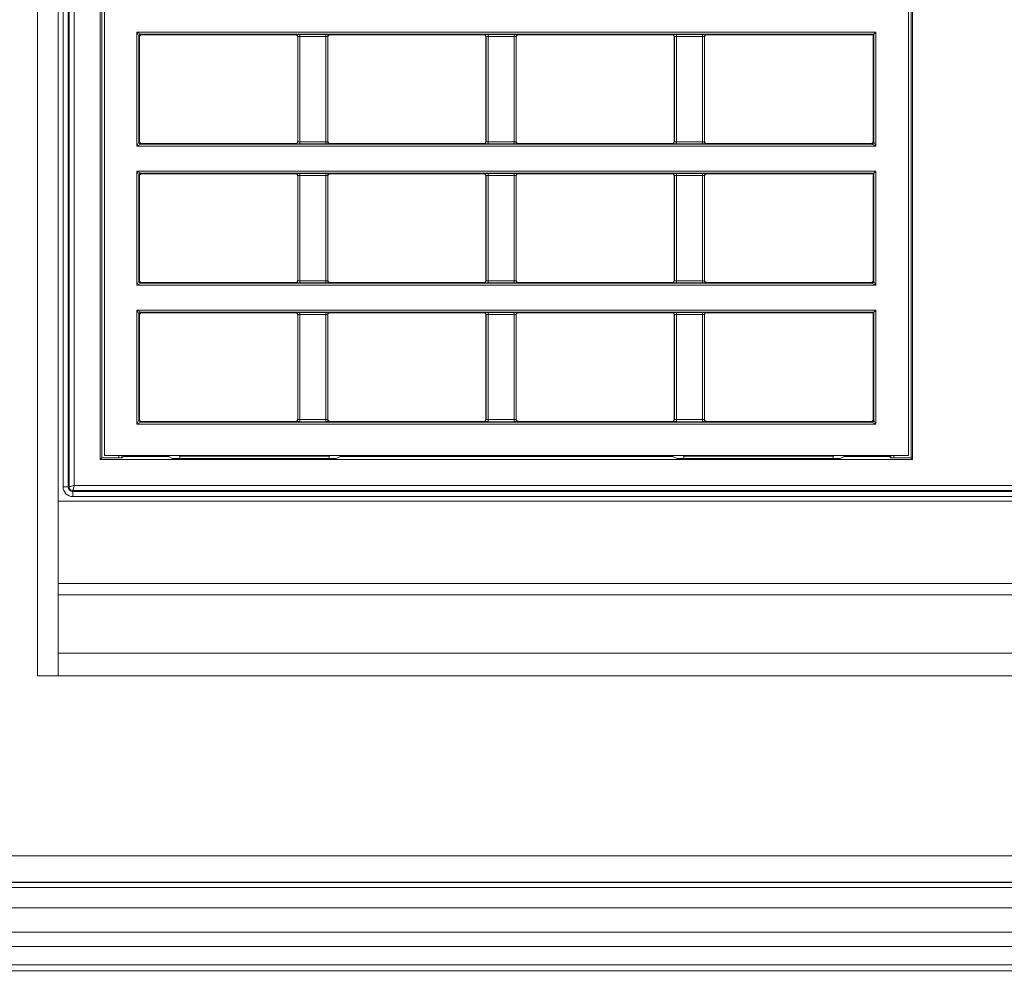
# Model space of a CAD drawing. Header units: millimetres. Extents: x 0 to 1118, y 0 to 864.
# Tile 317 of 372: x 840 to 865, y 667 to 691. Entities that reach past the tile are written whole.
import ezdxf

# ---------------------------------------------------------------- set-up
doc = ezdxf.new("R2010")
doc.units = ezdxf.units.MM
doc.styles.add('SLDTEXTSTYLE3', font='TXT', dxfattribs={"width": 0.605})
doc.dimstyles.new('SLDDIMSTYLE0', dxfattribs={"dimtxt": 3.175, "dimasz": 3.302, "dimexe": 0, "dimexo": 0.0625, "dimgap": 0.79375, "dimtad": 0, "dimtih": 1, "dimtoh": 1, "dimdec": 0, "dimlfac": 4, "dimrnd": 1e-09, "dimzin": 12, "dimdsep": 46, "dimtxsty": 'SLDTEXTSTYLE3', "dimsah": 1, "dimcen": 0.09, "dimadec": 0, "dimazin": 3, "dimtfac": 1, "dimtofl": 0, "dimtmove": 0, "dimatfit": 3, "dimfxl": 1, "dimfrac": 2, "dimtolj": 1, "dimtzin": 12, "dimarcsym": 0})

# ---------------------------------------------------------------- blocks, each defined once
blk = doc.blocks.new('_D_4')
at = {"color": 7, "linetype": 'Continuous', "lineweight": 0}
for p, q in [((828.036, 703.72), (976.437, 703.72)), ((974.837, 703.72), (974.837, 687.406)), ((974.837, 666.22), (974.837, 682.534)), ((912.907, 666.22), (976.437, 666.22))]:
    blk.add_line(p, q, dxfattribs=at)
for points in [[(974.837, 703.72), (974.329, 700.418), (975.345, 700.418)], [(974.837, 666.22), (975.345, 669.522), (974.329, 669.522)]]:
    blk.add_solid(points, dxfattribs=at)
at = {"color": 7, "linetype": 'Continuous', "lineweight": 0, "insert": (971.199, 686.626), "char_height": 3.175, "attachment_point": 1, "style": 'SLDTEXTSTYLE3'}
blk.add_mtext('150', dxfattribs=at)

msp = doc.modelspace()

# ---------------------------------------------------------------- linework, layer by layer
at = {"color": 7, "linetype": 'Continuous', "lineweight": 15}
for p, q in [((840.605, 674.283), (840.605, 733.658)), ((841.112, 674.283), (841.112, 733.658)), ((841.237, 678.97), (841.237, 728.97)), ((841.362, 728.97), (841.362, 678.97)), ((841.389, 678.97), (841.389, 728.97)), ((841.514, 728.937), (841.514, 679.003)), ((842.159, 679.648), (842.159, 728.292)), ((842.194, 728.257), (842.194, 679.683)), ((862.268, 679.683), (862.268, 728.257)), ((862.302, 728.292), (862.302, 679.648)), ((842.26, 728.156), (842.26, 679.748)), ((862.202, 679.748), (862.202, 728.156)), ((843.068, 687.412), (843.068, 690.24)), ((843.068, 690.24), (861.394, 690.24)), ((843.068, 690.24), (843.168, 690.19)), ((843.118, 690.14), (843.068, 690.24)), ((843.118, 690.14), (843.118, 687.512)), ((843.135, 690.123), (843.118, 690.14)), ((843.135, 690.123), (843.135, 687.528)), ((861.344, 690.19), (843.168, 690.19)), ((843.168, 690.19), (843.185, 690.173)), ((847.005, 690.173), (843.185, 690.173)), ((847.005, 690.173), (847.008, 690.177)), ((847.058, 690.127), (847.055, 690.123)), ((847.055, 690.123), (847.055, 687.528)), ((847.058, 687.525), (847.058, 690.127)), ((847.108, 690.179), (847.751, 690.179)), ((847.108, 690.129), (847.108, 690.179)), ((847.751, 690.129), (847.108, 690.129)), ((847.108, 690.129), (847.108, 687.523)), ((847.751, 690.129), (847.751, 690.179)), ((847.751, 687.523), (847.751, 690.129)), ((847.801, 690.127), (847.801, 687.525)), ((847.805, 690.123), (847.801, 690.127)), ((847.805, 687.528), (847.805, 690.123)), ((847.851, 690.177), (847.855, 690.173)), ((851.675, 690.173), (847.855, 690.173)), ((851.675, 690.173), (851.678, 690.177)), ((851.728, 690.127), (851.725, 690.123)), ((851.725, 690.123), (851.725, 687.528)), ((851.728, 687.525), (851.728, 690.127)), ((851.778, 690.179), (852.421, 690.179)), ((851.778, 690.129), (851.778, 690.179)), ((852.421, 690.129), (851.778, 690.129)), ((851.778, 690.129), (851.778, 687.523)), ((852.421, 690.129), (852.421, 690.179)), ((852.421, 687.523), (852.421, 690.129)), ((852.471, 690.127), (852.471, 687.525)), ((852.475, 690.123), (852.471, 690.127)), ((852.475, 687.528), (852.475, 690.123)), ((852.521, 690.177), (852.525, 690.173)), ((856.345, 690.173), (852.525, 690.173)), ((856.345, 690.173), (856.348, 690.177)), ((856.398, 690.127), (856.395, 690.123)), ((856.395, 690.123), (856.395, 687.528)), ((856.398, 687.525), (856.398, 690.127)), ((856.448, 690.179), (857.091, 690.179)), ((856.448, 690.129), (856.448, 690.179)), ((857.091, 690.129), (856.448, 690.129)), ((856.448, 690.129), (856.448, 687.523)), ((857.091, 690.129), (857.091, 690.179)), ((857.091, 687.523), (857.091, 690.129)), ((857.141, 690.127), (857.141, 687.525)), ((857.145, 690.123), (857.141, 690.127)), ((857.145, 687.528), (857.145, 690.123)), ((857.191, 690.177), (857.195, 690.173)), ((861.327, 690.173), (857.195, 690.173)), ((861.327, 690.173), (861.344, 690.19)), ((861.327, 687.528), (861.327, 690.173)), ((861.394, 690.24), (861.344, 690.19)), ((861.344, 687.512), (861.344, 690.19)), ((861.394, 690.24), (861.394, 687.412)), ((843.068, 687.412), (843.118, 687.512)), ((843.168, 687.462), (843.068, 687.412)), ((861.394, 687.412), (843.068, 687.412)), ((843.118, 687.512), (843.135, 687.528)), ((843.185, 687.478), (843.168, 687.462)), ((843.168, 687.462), (861.294, 687.462)), ((843.185, 687.478), (847.005, 687.478)), ((847.008, 687.475), (847.005, 687.478)), ((847.055, 687.528), (847.058, 687.525)), ((847.108, 687.473), (847.108, 687.523)), ((847.108, 687.523), (847.751, 687.523)), ((847.751, 687.473), (847.108, 687.473)), ((847.751, 687.473), (847.751, 687.523)), ((847.801, 687.525), (847.805, 687.528)), ((847.855, 687.478), (847.851, 687.475)), ((847.855, 687.478), (851.675, 687.478)), ((851.678, 687.475), (851.675, 687.478)), ((851.725, 687.528), (851.728, 687.525)), ((851.778, 687.473), (851.778, 687.523)), ((851.778, 687.523), (852.421, 687.523)), ((852.421, 687.473), (851.778, 687.473)), ((852.421, 687.473), (852.421, 687.523)), ((852.471, 687.525), (852.475, 687.528)), ((852.525, 687.478), (852.521, 687.475)), ((852.525, 687.478), (856.345, 687.478)), ((856.348, 687.475), (856.345, 687.478)), ((856.395, 687.528), (856.398, 687.525)), ((856.448, 687.473), (856.448, 687.523)), ((856.448, 687.523), (857.091, 687.523)), ((857.091, 687.473), (856.448, 687.473)), ((857.091, 687.473), (857.091, 687.523)), ((857.141, 687.525), (857.145, 687.528)), ((857.195, 687.478), (857.191, 687.475)), ((857.195, 687.478), (861.277, 687.478)), ((861.294, 687.462), (861.277, 687.478)), ((861.394, 687.412), (861.294, 687.462)), ((861.327, 687.528), (861.344, 687.512)), ((861.344, 687.512), (861.394, 687.412)), ((843.068, 683.967), (843.068, 686.795)), ((843.068, 686.795), (861.394, 686.795)), ((843.118, 686.695), (843.068, 686.795)), ((843.068, 686.795), (843.168, 686.745)), ((843.118, 686.695), (843.118, 684.067)), ((843.135, 686.678), (843.118, 686.695)), ((843.135, 686.678), (843.135, 684.083)), ((861.344, 686.745), (843.168, 686.745)), ((843.168, 686.745), (843.185, 686.728)), ((847.005, 686.728), (843.185, 686.728)), ((847.005, 686.728), (847.008, 686.732)), ((847.058, 686.682), (847.055, 686.678)), ((847.055, 686.678), (847.055, 684.083)), ((847.058, 684.08), (847.058, 686.682)), ((847.108, 686.734), (847.751, 686.734)), ((847.108, 686.734), (847.108, 686.684)), ((847.751, 686.684), (847.108, 686.684)), ((847.108, 686.684), (847.108, 684.078)), ((847.751, 686.734), (847.751, 686.684)), ((847.751, 684.078), (847.751, 686.684)), ((847.801, 686.682), (847.801, 684.08)), ((847.805, 686.678), (847.801, 686.682)), ((847.805, 684.083), (847.805, 686.678)), ((847.851, 686.732), (847.855, 686.728)), ((851.675, 686.728), (847.855, 686.728)), ((851.675, 686.728), (851.678, 686.732)), ((851.728, 686.682), (851.725, 686.678)), ((851.725, 686.678), (851.725, 684.083)), ((851.728, 684.08), (851.728, 686.682)), ((851.778, 686.734), (852.421, 686.734)), ((851.778, 686.734), (851.778, 686.684)), ((852.421, 686.684), (851.778, 686.684)), ((851.778, 686.684), (851.778, 684.078)), ((852.421, 686.734), (852.421, 686.684)), ((852.421, 684.078), (852.421, 686.684)), ((852.471, 686.682), (852.471, 684.08)), ((852.475, 686.678), (852.471, 686.682)), ((852.475, 684.083), (852.475, 686.678)), ((852.521, 686.732), (852.525, 686.728)), ((856.345, 686.728), (852.525, 686.728)), ((856.345, 686.728), (856.348, 686.732)), ((856.398, 686.682), (856.395, 686.678)), ((856.395, 686.678), (856.395, 684.083)), ((856.398, 684.08), (856.398, 686.682)), ((856.448, 686.734), (857.091, 686.734)), ((856.448, 686.734), (856.448, 686.684)), ((857.091, 686.684), (856.448, 686.684)), ((856.448, 686.684), (856.448, 684.078)), ((857.091, 686.734), (857.091, 686.684)), ((857.091, 684.078), (857.091, 686.684)), ((857.141, 686.682), (857.141, 684.08)), ((857.145, 686.678), (857.141, 686.682)), ((857.145, 684.083), (857.145, 686.678)), ((857.191, 686.732), (857.195, 686.728)), ((861.327, 686.728), (857.195, 686.728)), ((861.327, 686.728), (861.344, 686.745)), ((861.327, 684.083), (861.327, 686.728)), ((861.394, 686.795), (861.344, 686.745)), ((861.344, 684.067), (861.344, 686.745)), ((861.394, 686.795), (861.394, 683.967)), ((843.068, 683.967), (843.118, 684.067)), ((843.168, 684.017), (843.068, 683.967)), ((843.118, 684.067), (843.135, 684.083)), ((843.185, 684.033), (843.168, 684.017)), ((843.168, 684.017), (861.294, 684.017)), ((843.185, 684.033), (847.005, 684.033)), ((847.008, 684.03), (847.005, 684.033)), ((847.055, 684.083), (847.058, 684.08)), ((847.108, 684.078), (847.751, 684.078)), ((847.108, 684.078), (847.108, 684.028)), ((847.751, 684.028), (847.108, 684.028)), ((847.751, 684.078), (847.751, 684.028)), ((847.801, 684.08), (847.805, 684.083)), ((847.855, 684.033), (847.851, 684.03)), ((847.855, 684.033), (851.675, 684.033)), ((851.678, 684.03), (851.675, 684.033)), ((851.725, 684.083), (851.728, 684.08)), ((851.778, 684.078), (851.778, 684.028)), ((851.778, 684.078), (852.421, 684.078)), ((852.421, 684.028), (851.778, 684.028)), ((852.421, 684.078), (852.421, 684.028)), ((852.471, 684.08), (852.475, 684.083)), ((852.525, 684.033), (852.521, 684.03)), ((852.525, 684.033), (856.345, 684.033)), ((856.348, 684.03), (856.345, 684.033)), ((856.395, 684.083), (856.398, 684.08)), ((856.448, 684.078), (857.091, 684.078)), ((856.448, 684.078), (856.448, 684.028)), ((857.091, 684.028), (856.448, 684.028)), ((857.091, 684.078), (857.091, 684.028)), ((857.141, 684.08), (857.145, 684.083)), ((857.195, 684.033), (857.191, 684.03)), ((857.195, 684.033), (861.277, 684.033)), ((861.294, 684.017), (861.277, 684.033)), ((861.394, 683.967), (861.294, 684.017)), ((861.327, 684.083), (861.344, 684.067)), ((861.344, 684.067), (861.394, 683.967)), ((861.394, 683.967), (843.068, 683.967)), ((843.068, 680.522), (843.068, 683.35)), ((843.068, 683.35), (861.394, 683.35)), ((843.068, 683.35), (843.168, 683.3)), ((843.118, 683.25), (843.068, 683.35)), ((861.344, 683.3), (843.168, 683.3)), ((843.168, 683.3), (843.185, 683.283)), ((847.005, 683.283), (843.185, 683.283)), ((847.005, 683.283), (847.008, 683.287)), ((847.108, 683.289), (847.751, 683.289)), ((847.108, 683.239), (847.108, 683.289)), ((847.751, 683.239), (847.751, 683.289)), ((847.851, 683.287), (847.855, 683.283)), ((851.675, 683.283), (847.855, 683.283)), ((851.675, 683.283), (851.678, 683.287)), ((851.778, 683.289), (852.421, 683.289)), ((851.778, 683.239), (851.778, 683.289)), ((852.421, 683.239), (852.421, 683.289)), ((852.521, 683.287), (852.525, 683.283)), ((856.345, 683.283), (852.525, 683.283)), ((856.345, 683.283), (856.348, 683.287)), ((856.448, 683.289), (857.091, 683.289)), ((856.448, 683.239), (856.448, 683.289)), ((857.091, 683.239), (857.091, 683.289)), ((857.191, 683.287), (857.195, 683.283)), ((861.327, 683.283), (857.195, 683.283)), ((861.327, 683.283), (861.344, 683.3)), ((861.327, 680.638), (861.327, 683.283)), ((861.394, 683.35), (861.344, 683.3)), ((861.344, 680.622), (861.344, 683.3)), ((861.394, 683.35), (861.394, 680.522)), ((843.118, 683.25), (843.118, 680.622)), ((843.135, 683.233), (843.118, 683.25)), ((843.135, 683.233), (843.135, 680.638)), ((847.058, 683.237), (847.055, 683.233)), ((847.055, 683.233), (847.055, 680.638)), ((847.058, 680.635), (847.058, 683.237)), ((847.751, 683.239), (847.108, 683.239)), ((847.108, 683.239), (847.108, 680.633)), ((847.751, 680.633), (847.751, 683.239)), ((847.801, 683.237), (847.801, 680.635)), ((847.805, 683.233), (847.801, 683.237)), ((847.805, 680.638), (847.805, 683.233)), ((851.728, 683.237), (851.725, 683.233)), ((851.725, 683.233), (851.725, 680.638)), ((851.728, 680.635), (851.728, 683.237)), ((852.421, 683.239), (851.778, 683.239)), ((851.778, 683.239), (851.778, 680.633)), ((852.421, 680.633), (852.421, 683.239)), ((852.471, 683.237), (852.471, 680.635)), ((852.475, 683.233), (852.471, 683.237)), ((852.475, 680.638), (852.475, 683.233)), ((856.398, 683.237), (856.395, 683.233)), ((856.395, 683.233), (856.395, 680.638)), ((856.398, 680.635), (856.398, 683.237)), ((857.091, 683.239), (856.448, 683.239)), ((856.448, 683.239), (856.448, 680.633)), ((857.091, 680.633), (857.091, 683.239)), ((857.141, 683.237), (857.141, 680.635)), ((857.145, 683.233), (857.141, 683.237)), ((857.145, 680.638), (857.145, 683.233)), ((843.068, 680.522), (843.118, 680.622)), ((843.168, 680.572), (843.068, 680.522)), ((843.118, 680.622), (843.135, 680.638)), ((843.185, 680.588), (843.168, 680.572)), ((843.168, 680.572), (861.294, 680.572)), ((843.185, 680.588), (847.005, 680.588)), ((847.008, 680.585), (847.005, 680.588)), ((847.055, 680.638), (847.058, 680.635)), ((847.108, 680.583), (847.108, 680.633)), ((847.108, 680.633), (847.751, 680.633)), ((847.751, 680.583), (847.108, 680.583)), ((847.751, 680.583), (847.751, 680.633)), ((847.801, 680.635), (847.805, 680.638)), ((847.855, 680.588), (847.851, 680.585)), ((847.855, 680.588), (851.675, 680.588)), ((851.678, 680.585), (851.675, 680.588)), ((851.725, 680.638), (851.728, 680.635)), ((851.778, 680.583), (851.778, 680.633)), ((851.778, 680.633), (852.421, 680.633)), ((852.421, 680.583), (851.778, 680.583)), ((852.421, 680.583), (852.421, 680.633)), ((852.471, 680.635), (852.475, 680.638)), ((852.525, 680.588), (852.521, 680.585)), ((852.525, 680.588), (856.345, 680.588)), ((856.348, 680.585), (856.345, 680.588)), ((856.395, 680.638), (856.398, 680.635)), ((856.448, 680.583), (856.448, 680.633)), ((856.448, 680.633), (857.091, 680.633)), ((857.091, 680.583), (856.448, 680.583)), ((857.091, 680.583), (857.091, 680.633)), ((857.141, 680.635), (857.145, 680.638)), ((857.195, 680.588), (857.191, 680.585)), ((857.195, 680.588), (861.277, 680.588)), ((861.294, 680.572), (861.277, 680.588)), ((861.394, 680.522), (861.294, 680.572)), ((861.327, 680.638), (861.344, 680.622)), ((861.344, 680.622), (861.394, 680.522)), ((861.394, 680.522), (843.068, 680.522)), ((842.159, 679.648), (842.194, 679.683)), ((862.302, 679.648), (842.159, 679.648)), ((842.621, 679.683), (842.194, 679.683)), ((842.26, 679.748), (844.106, 679.748)), ((842.696, 679.685), (842.731, 679.72)), ((842.731, 679.748), (842.731, 679.72)), ((843.856, 679.72), (842.731, 679.72)), ((843.953, 679.672), (843.856, 679.72)), ((844.028, 679.67), (848.006, 679.67)), ((844.106, 679.748), (847.856, 679.748)), ((844.129, 679.725), (844.106, 679.748)), ((847.833, 679.725), (844.129, 679.725)), ((844.129, 679.67), (844.129, 679.725)), ((847.833, 679.725), (847.856, 679.748)), ((847.833, 679.67), (847.833, 679.725)), ((847.856, 679.748), (856.606, 679.748)), ((848.006, 679.67), (848.106, 679.72)), ((856.356, 679.72), (848.106, 679.72)), ((856.455, 679.67), (856.356, 679.72)), ((856.455, 679.67), (860.506, 679.67)), ((856.606, 679.748), (860.356, 679.748)), ((856.629, 679.725), (856.606, 679.748)), ((860.333, 679.725), (856.629, 679.725)), ((856.629, 679.67), (856.629, 679.725)), ((860.333, 679.725), (860.356, 679.748)), ((860.333, 679.67), (860.333, 679.725)), ((860.356, 679.748), (862.202, 679.748)), ((860.506, 679.67), (860.606, 679.72)), ((861.731, 679.72), (860.606, 679.72)), ((861.731, 679.72), (861.731, 679.748)), ((861.766, 679.685), (861.731, 679.72)), ((862.268, 679.683), (861.841, 679.683)), ((862.268, 679.683), (862.302, 679.648)), ((841.362, 678.97), (841.237, 678.97)), ((841.362, 678.97), (841.389, 678.97)), ((898.731, 678.878), (841.481, 678.878)), ((841.481, 678.878), (841.481, 678.851)), ((841.514, 679.003), (898.698, 679.003)), ((841.112, 678.616), (899.097, 678.616)), ((841.481, 678.851), (898.731, 678.851)), ((841.481, 678.851), (841.481, 678.726)), ((898.731, 678.726), (841.481, 678.726)), ((899.097, 676.57), (841.112, 676.57)), ((841.112, 676.287), (899.097, 676.287)), ((841.112, 674.848), (899.097, 674.848)), ((841.112, 674.283), (840.605, 674.283)), ((899.097, 674.283), (841.112, 674.283)), ((908.826, 669.82), (721.009, 669.82)), ((908.826, 669.17), (721.009, 669.17)), ((721.58, 669.158), (908.255, 669.158)), ((721.58, 669.033), (908.255, 669.033)), ((908.255, 668.533), (721.58, 668.533)), ((721.58, 667.927), (908.255, 667.927)), ((908.255, 667.574), (721.58, 667.574)), ((721.58, 667.116), (908.255, 667.116)), ((908.255, 666.97), (721.58, 666.97))]:
    msp.add_line(p, q, dxfattribs=at)
at = {"color": 9, "linetype": 'Continuous', "lineweight": 15}
for p, q in [((842.621, 679.683), (842.621, 679.748)), ((842.696, 679.748), (842.696, 679.685)), ((861.766, 679.685), (861.766, 679.748)), ((861.841, 679.748), (861.841, 679.683))]:
    msp.add_line(p, q, dxfattribs=at)
at = {"color": 7, "linetype": 'Continuous', "lineweight": 15}
for centre, radius, start, end in [((843.168, 690.14), 0.05, 90.0204, 179.9796), ((847.008, 690.127), 0.05, 0.0204, 89.9796), ((847.851, 690.127), 0.05, 90.0204, 179.9796), ((851.678, 690.127), 0.05, 0.0204, 89.9796), ((852.521, 690.127), 0.05, 90.0204, 179.9796), ((856.348, 690.127), 0.05, 0.0204, 89.9796), ((857.191, 690.127), 0.05, 90.0204, 179.9796), ((843.168, 687.512), 0.05, 180.0204, 269.9796), ((847.008, 687.525), 0.05, 270.0204, 359.9796), ((847.851, 687.525), 0.05, 180.0204, 269.9796), ((851.678, 687.525), 0.05, 270.0204, 359.9796), ((852.521, 687.525), 0.05, 180.0204, 269.9796), ((856.348, 687.525), 0.05, 270.0204, 359.9796), ((857.191, 687.525), 0.05, 180.0204, 269.9796), ((861.294, 687.512), 0.05, 270.0204, 359.9796), ((843.168, 686.695), 0.05, 90.0204, 179.9796), ((847.008, 686.682), 0.05, 0.0204, 89.9796), ((847.851, 686.682), 0.05, 90.0204, 179.9796), ((851.678, 686.682), 0.05, 0.0204, 89.9796), ((852.521, 686.682), 0.05, 90.0204, 179.9796), ((856.348, 686.682), 0.05, 0.0204, 89.9796), ((857.191, 686.682), 0.05, 90.0204, 179.9796), ((843.168, 684.067), 0.05, 180.0204, 269.9796), ((847.008, 684.08), 0.05, 270.0204, 359.9796), ((847.851, 684.08), 0.05, 180.0204, 269.9796), ((851.678, 684.08), 0.05, 270.0204, 359.9796), ((852.521, 684.08), 0.05, 180.0204, 269.9796), ((856.348, 684.08), 0.05, 270.0204, 359.9796), ((857.191, 684.08), 0.05, 180.0204, 269.9796), ((861.294, 684.067), 0.05, 270.0204, 359.9796), ((843.168, 683.25), 0.05, 90.0204, 179.9796), ((847.008, 683.237), 0.05, 0.0204, 89.9796), ((847.851, 683.237), 0.05, 90.0204, 179.9796), ((851.678, 683.237), 0.05, 0.0204, 89.9796), ((852.521, 683.237), 0.05, 90.0204, 179.9796), ((856.348, 683.237), 0.05, 0.0204, 89.9796), ((857.191, 683.237), 0.05, 90.0204, 179.9796), ((843.168, 680.622), 0.05, 180.0204, 269.9796), ((847.008, 680.635), 0.05, 270.0204, 359.9796), ((847.851, 680.635), 0.05, 180.0204, 269.9796), ((851.678, 680.635), 0.05, 270.0204, 359.9796), ((852.521, 680.635), 0.05, 180.0204, 269.9796), ((856.348, 680.635), 0.05, 270.0204, 359.9796), ((857.191, 680.635), 0.05, 180.0204, 269.9796), ((861.294, 680.622), 0.05, 270.0204, 359.9796), ((841.481, 678.97), 0.244, 180, 270), ((841.481, 678.97), 0.119, 180, 270)]:
    msp.add_arc(centre, radius, start, end, dxfattribs=at)
for centre, major_axis, ratio, start_param, end_param in [((843.185, 690.123), (-0.0354, 0.0354), 0.999695, 5.497939, 7.068431), ((847.108, 690.177), (0.1, 0), 0.017455, 1.570796, 3.124139), ((847.108, 690.127), (0.05, 0), 0.03491, 1.570796, 3.124139), ((847.751, 690.177), (0.1, 0), 0.017455, 0.017453, 1.570796), ((847.751, 690.127), (0.05, 0), 0.03491, 0.017453, 1.570796), ((851.778, 690.177), (0.1, 0), 0.017455, 1.570796, 3.124139), ((851.778, 690.127), (0.05, 0), 0.03491, 1.570796, 3.124139), ((852.421, 690.177), (0.1, 0), 0.017455, 0.017453, 1.570796), ((852.421, 690.127), (0.05, 0), 0.03491, 0.017453, 1.570796), ((856.448, 690.177), (0.1, 0), 0.017455, 1.570796, 3.124139), ((856.448, 690.127), (0.05, 0), 0.03491, 1.570796, 3.124139), ((857.091, 690.177), (0.1, 0), 0.017455, 0.017453, 1.570796), ((857.091, 690.127), (0.05, 0), 0.03491, 0.017453, 1.570796), ((843.185, 687.528), (0.0354, 0.0354), 0.999695, 2.356347, 3.926839), ((847.108, 687.475), (0.1, 0), 0.017455, 3.159046, 4.712389), ((847.108, 687.525), (0.05, 0), 0.03491, 3.159046, 4.712389), ((847.751, 687.525), (0.05, 0), 0.03491, 4.712389, 6.265732), ((847.751, 687.475), (0.1, 0), 0.017455, 4.712389, 6.265732), ((851.778, 687.475), (0.1, 0), 0.017455, 3.159046, 4.712389), ((851.778, 687.525), (0.05, 0), 0.03491, 3.159046, 4.712389), ((852.421, 687.525), (0.05, 0), 0.03491, 4.712389, 6.265732), ((852.421, 687.475), (0.1, 0), 0.017455, 4.712389, 6.265732), ((856.448, 687.475), (0.1, 0), 0.017455, 3.159046, 4.712389), ((856.448, 687.525), (0.05, 0), 0.03491, 3.159046, 4.712389), ((857.091, 687.525), (0.05, 0), 0.03491, 4.712389, 6.265732), ((857.091, 687.475), (0.1, 0), 0.017455, 4.712389, 6.265732), ((861.277, 687.528), (-0.0354, 0.0354), 0.999695, 2.356347, 3.926839), ((843.185, 686.678), (0.0354, -0.0354), 0.999695, 2.356347, 3.926839), ((847.108, 686.732), (0.1, 0), 0.017455, 1.570796, 3.124139), ((847.108, 686.682), (0.05, 0), 0.03491, 1.570796, 3.124139), ((847.751, 686.732), (0.1, 0), 0.017455, 0.017453, 1.570796), ((847.751, 686.682), (0.05, 0), 0.03491, 0.017453, 1.570796), ((851.778, 686.732), (0.1, 0), 0.017455, 1.570796, 3.124139), ((851.778, 686.682), (0.05, 0), 0.03491, 1.570796, 3.124139), ((852.421, 686.732), (0.1, 0), 0.017455, 0.017453, 1.570796), ((852.421, 686.682), (0.05, 0), 0.03491, 0.017453, 1.570796), ((856.448, 686.732), (0.1, 0), 0.017455, 1.570796, 3.124139), ((856.448, 686.682), (0.05, 0), 0.03491, 1.570796, 3.124139), ((857.091, 686.732), (0.1, 0), 0.017455, 0.017453, 1.570796), ((857.091, 686.682), (0.05, 0), 0.03491, 0.017453, 1.570796), ((843.185, 684.083), (0.0354, 0.0354), 0.999695, 2.356347, 3.926839), ((847.108, 684.03), (0.1, 0), 0.017455, 3.159046, 4.712389), ((847.108, 684.08), (0.05, 0), 0.03491, 3.159046, 4.712389), ((847.751, 684.08), (0.05, 0), 0.03491, 4.712389, 6.265732), ((847.751, 684.03), (0.1, 0), 0.017455, 4.712389, 6.265732), ((851.778, 684.03), (0.1, 0), 0.017455, 3.159046, 4.712389), ((851.778, 684.08), (0.05, 0), 0.03491, 3.159046, 4.712389), ((852.421, 684.08), (0.05, 0), 0.03491, 4.712389, 6.265732), ((852.421, 684.03), (0.1, 0), 0.017455, 4.712389, 6.265732), ((856.448, 684.03), (0.1, 0), 0.017455, 3.159046, 4.712389), ((856.448, 684.08), (0.05, 0), 0.03491, 3.159046, 4.712389), ((857.091, 684.08), (0.05, 0), 0.03491, 4.712389, 6.265732), ((857.091, 684.03), (0.1, 0), 0.017455, 4.712389, 6.265732), ((861.277, 684.083), (-0.0354, 0.0354), 0.999695, 2.356347, 3.926839), ((843.185, 683.233), (-0.0354, 0.0354), 0.999695, 5.497939, 7.068431), ((847.108, 683.287), (0.1, 0), 0.017455, 1.570796, 3.124139), ((847.751, 683.287), (0.1, 0), 0.017455, 0.017453, 1.570796), ((851.778, 683.287), (0.1, 0), 0.017455, 1.570796, 3.124139), ((852.421, 683.287), (0.1, 0), 0.017455, 0.017453, 1.570796), ((856.448, 683.287), (0.1, 0), 0.017455, 1.570796, 3.124139), ((857.091, 683.287), (0.1, 0), 0.017455, 0.017453, 1.570796), ((847.108, 683.237), (0.05, 0), 0.03491, 1.570796, 3.124139), ((847.751, 683.237), (0.05, 0), 0.03491, 0.017453, 1.570796), ((851.778, 683.237), (0.05, 0), 0.03491, 1.570796, 3.124139), ((852.421, 683.237), (0.05, 0), 0.03491, 0.017453, 1.570796), ((856.448, 683.237), (0.05, 0), 0.03491, 1.570796, 3.124139), ((857.091, 683.237), (0.05, 0), 0.03491, 0.017453, 1.570796), ((843.185, 680.638), (0.0354, 0.0354), 0.999695, 2.356347, 3.926839), ((847.108, 680.585), (0.1, 0), 0.017455, 3.159046, 4.712389), ((847.108, 680.635), (0.05, 0), 0.03491, 3.159046, 4.712389), ((847.751, 680.635), (0.05, 0), 0.03491, 4.712389, 6.265732), ((847.751, 680.585), (0.1, 0), 0.017455, 4.712389, 6.265732), ((851.778, 680.585), (0.1, 0), 0.017455, 3.159046, 4.712389), ((851.778, 680.635), (0.05, 0), 0.03491, 3.159046, 4.712389), ((852.421, 680.635), (0.05, 0), 0.03491, 4.712389, 6.265732), ((852.421, 680.585), (0.1, 0), 0.017455, 4.712389, 6.265732), ((856.448, 680.585), (0.1, 0), 0.017455, 3.159046, 4.712389), ((856.448, 680.635), (0.05, 0), 0.03491, 3.159046, 4.712389), ((857.091, 680.635), (0.05, 0), 0.03491, 4.712389, 6.265732), ((857.091, 680.585), (0.1, 0), 0.017455, 4.712389, 6.265732), ((861.277, 680.638), (-0.0354, 0.0354), 0.999695, 2.356347, 3.926839), ((842.621, 679.685), (0.075, 0), 0.017455, 4.712389, 6.265732), ((844.028, 679.672), (0.075, 0), 0.017455, 3.176499, 4.712389), ((861.841, 679.685), (0.075, 0), 0.017455, 3.159046, 4.712389)]:
    msp.add_ellipse(centre, major_axis=major_axis, ratio=ratio, start_param=start_param, end_param=end_param, dxfattribs=at)
for points, knots in [([(847.005, 690.173), (847.011, 690.173), (847.024, 690.171), (847.041, 690.16), (847.052, 690.143), (847.054, 690.13), (847.055, 690.123)], [0, 0, 0, 0, 0.25001, 0.5, 0.74999, 1, 1, 1, 1]), ([(847.805, 690.123), (847.805, 690.13), (847.807, 690.143), (847.818, 690.16), (847.835, 690.171), (847.848, 690.173), (847.855, 690.173)], [0, 0, 0, 0, 0.25001, 0.5, 0.74999, 1, 1, 1, 1]), ([(851.675, 690.173), (851.681, 690.173), (851.694, 690.171), (851.711, 690.16), (851.722, 690.143), (851.724, 690.13), (851.725, 690.123)], [0, 0, 0, 0, 0.25001, 0.5, 0.74999, 1, 1, 1, 1]), ([(852.475, 690.123), (852.475, 690.13), (852.477, 690.143), (852.488, 690.16), (852.505, 690.171), (852.518, 690.173), (852.525, 690.173)], [0, 0, 0, 0, 0.25001, 0.5, 0.74999, 1, 1, 1, 1]), ([(856.345, 690.173), (856.351, 690.173), (856.364, 690.171), (856.381, 690.16), (856.392, 690.143), (856.394, 690.13), (856.395, 690.123)], [0, 0, 0, 0, 0.25001, 0.5, 0.74999, 1, 1, 1, 1]), ([(857.145, 690.123), (857.145, 690.13), (857.147, 690.143), (857.158, 690.16), (857.175, 690.171), (857.188, 690.173), (857.195, 690.173)], [0, 0, 0, 0, 0.25001, 0.5, 0.74999, 1, 1, 1, 1]), ([(847.055, 687.528), (847.054, 687.522), (847.052, 687.509), (847.041, 687.492), (847.024, 687.481), (847.011, 687.479), (847.005, 687.478)], [0, 0, 0, 0, 0.249986, 0.499969, 0.749967, 1, 1, 1, 1]), ([(847.855, 687.478), (847.848, 687.479), (847.835, 687.481), (847.818, 687.492), (847.807, 687.509), (847.805, 687.522), (847.805, 687.528)], [0, 0, 0, 0, 0.250033, 0.500031, 0.750014, 1, 1, 1, 1]), ([(851.725, 687.528), (851.724, 687.522), (851.722, 687.509), (851.711, 687.492), (851.694, 687.481), (851.681, 687.479), (851.675, 687.478)], [0, 0, 0, 0, 0.249986, 0.499969, 0.749967, 1, 1, 1, 1]), ([(852.525, 687.478), (852.518, 687.479), (852.505, 687.481), (852.488, 687.492), (852.477, 687.509), (852.475, 687.522), (852.475, 687.528)], [0, 0, 0, 0, 0.250033, 0.500031, 0.750014, 1, 1, 1, 1]), ([(856.395, 687.528), (856.394, 687.522), (856.392, 687.509), (856.381, 687.492), (856.364, 687.481), (856.351, 687.479), (856.345, 687.478)], [0, 0, 0, 0, 0.249986, 0.499969, 0.749967, 1, 1, 1, 1]), ([(857.195, 687.478), (857.188, 687.479), (857.175, 687.481), (857.158, 687.492), (857.147, 687.509), (857.145, 687.522), (857.145, 687.528)], [0, 0, 0, 0, 0.250033, 0.500031, 0.750014, 1, 1, 1, 1]), ([(847.005, 686.728), (847.011, 686.728), (847.024, 686.726), (847.041, 686.715), (847.052, 686.698), (847.054, 686.685), (847.055, 686.678)], [0, 0, 0, 0, 0.25001, 0.5, 0.74999, 1, 1, 1, 1]), ([(847.805, 686.678), (847.805, 686.685), (847.807, 686.698), (847.818, 686.715), (847.835, 686.726), (847.848, 686.728), (847.855, 686.728)], [0, 0, 0, 0, 0.25001, 0.5, 0.74999, 1, 1, 1, 1]), ([(851.675, 686.728), (851.681, 686.728), (851.694, 686.726), (851.711, 686.715), (851.722, 686.698), (851.724, 686.685), (851.725, 686.678)], [0, 0, 0, 0, 0.25001, 0.5, 0.74999, 1, 1, 1, 1]), ([(852.475, 686.678), (852.475, 686.685), (852.477, 686.698), (852.488, 686.715), (852.505, 686.726), (852.518, 686.728), (852.525, 686.728)], [0, 0, 0, 0, 0.25001, 0.5, 0.74999, 1, 1, 1, 1]), ([(856.345, 686.728), (856.351, 686.728), (856.364, 686.726), (856.381, 686.715), (856.392, 686.698), (856.394, 686.685), (856.395, 686.678)], [0, 0, 0, 0, 0.25001, 0.5, 0.74999, 1, 1, 1, 1]), ([(857.145, 686.678), (857.145, 686.685), (857.147, 686.698), (857.158, 686.715), (857.175, 686.726), (857.188, 686.728), (857.195, 686.728)], [0, 0, 0, 0, 0.25001, 0.5, 0.74999, 1, 1, 1, 1]), ([(847.055, 684.083), (847.054, 684.077), (847.052, 684.064), (847.041, 684.047), (847.024, 684.036), (847.011, 684.034), (847.005, 684.033)], [0, 0, 0, 0, 0.249986, 0.499969, 0.749967, 1, 1, 1, 1]), ([(847.855, 684.033), (847.848, 684.034), (847.835, 684.036), (847.818, 684.047), (847.807, 684.064), (847.805, 684.077), (847.805, 684.083)], [0, 0, 0, 0, 0.250033, 0.500031, 0.750014, 1, 1, 1, 1]), ([(851.725, 684.083), (851.724, 684.077), (851.722, 684.064), (851.711, 684.047), (851.694, 684.036), (851.681, 684.034), (851.675, 684.033)], [0, 0, 0, 0, 0.249986, 0.499969, 0.749967, 1, 1, 1, 1]), ([(852.525, 684.033), (852.518, 684.034), (852.505, 684.036), (852.488, 684.047), (852.477, 684.064), (852.475, 684.077), (852.475, 684.083)], [0, 0, 0, 0, 0.250033, 0.500031, 0.750014, 1, 1, 1, 1]), ([(856.395, 684.083), (856.394, 684.077), (856.392, 684.064), (856.381, 684.047), (856.364, 684.036), (856.351, 684.034), (856.345, 684.033)], [0, 0, 0, 0, 0.249986, 0.499969, 0.749967, 1, 1, 1, 1]), ([(857.195, 684.033), (857.188, 684.034), (857.175, 684.036), (857.158, 684.047), (857.147, 684.064), (857.145, 684.077), (857.145, 684.083)], [0, 0, 0, 0, 0.250033, 0.500031, 0.750014, 1, 1, 1, 1]), ([(847.005, 683.283), (847.011, 683.283), (847.024, 683.281), (847.041, 683.27), (847.052, 683.253), (847.054, 683.24), (847.055, 683.233)], [0, 0, 0, 0, 0.25001, 0.5, 0.74999, 1, 1, 1, 1]), ([(847.805, 683.233), (847.805, 683.24), (847.807, 683.253), (847.818, 683.27), (847.835, 683.281), (847.848, 683.283), (847.855, 683.283)], [0, 0, 0, 0, 0.25001, 0.5, 0.74999, 1, 1, 1, 1]), ([(851.675, 683.283), (851.681, 683.283), (851.694, 683.281), (851.711, 683.27), (851.722, 683.253), (851.724, 683.24), (851.725, 683.233)], [0, 0, 0, 0, 0.2500096, 0.5, 0.7499904, 1, 1, 1, 1]), ([(852.475, 683.233), (852.475, 683.24), (852.477, 683.253), (852.488, 683.27), (852.505, 683.281), (852.518, 683.283), (852.525, 683.283)], [0, 0, 0, 0, 0.25001, 0.5, 0.74999, 1, 1, 1, 1]), ([(856.345, 683.283), (856.351, 683.283), (856.364, 683.281), (856.381, 683.27), (856.392, 683.253), (856.394, 683.24), (856.395, 683.233)], [0, 0, 0, 0, 0.25001, 0.5, 0.74999, 1, 1, 1, 1]), ([(857.145, 683.233), (857.145, 683.24), (857.147, 683.253), (857.158, 683.27), (857.175, 683.281), (857.188, 683.283), (857.195, 683.283)], [0, 0, 0, 0, 0.25001, 0.5, 0.74999, 1, 1, 1, 1]), ([(847.055, 680.638), (847.054, 680.632), (847.052, 680.619), (847.041, 680.602), (847.024, 680.591), (847.011, 680.589), (847.005, 680.588)], [0, 0, 0, 0, 0.249986, 0.499969, 0.749967, 1, 1, 1, 1]), ([(847.855, 680.588), (847.848, 680.589), (847.835, 680.591), (847.818, 680.602), (847.807, 680.619), (847.805, 680.632), (847.805, 680.638)], [0, 0, 0, 0, 0.25001, 0.5, 0.74999, 1, 1, 1, 1]), ([(851.725, 680.638), (851.724, 680.632), (851.722, 680.619), (851.711, 680.602), (851.694, 680.591), (851.681, 680.589), (851.675, 680.588)], [0, 0, 0, 0, 0.249986, 0.499969, 0.749967, 1, 1, 1, 1]), ([(852.525, 680.588), (852.518, 680.589), (852.505, 680.591), (852.488, 680.602), (852.477, 680.619), (852.475, 680.632), (852.475, 680.638)], [0, 0, 0, 0, 0.25001, 0.5, 0.74999, 1, 1, 1, 1]), ([(856.395, 680.638), (856.394, 680.632), (856.392, 680.619), (856.381, 680.602), (856.364, 680.591), (856.351, 680.589), (856.345, 680.588)], [0, 0, 0, 0, 0.249986, 0.499969, 0.749967, 1, 1, 1, 1]), ([(857.195, 680.588), (857.188, 680.589), (857.175, 680.591), (857.158, 680.602), (857.147, 680.619), (857.145, 680.632), (857.145, 680.638)], [0, 0, 0, 0, 0.25001, 0.5, 0.74999, 1, 1, 1, 1]), ([(841.389, 678.97), (841.391, 678.971), (841.395, 678.971), (841.412, 678.975), (841.433, 678.981), (841.467, 678.99), (841.498, 678.999), (841.514, 679.003)], [0, 0, 0, 0, 0.2414098, 0.3687127, 0.5004117, 0.7500791, 1, 1, 1, 1]), ([(841.481, 678.878), (841.469, 678.88), (841.445, 678.882), (841.414, 678.904), (841.393, 678.934), (841.39, 678.958), (841.389, 678.97)], [0, 0, 0, 0, 0.250154, 0.5, 0.749846, 1, 1, 1, 1]), ([(841.514, 679.003), (841.51, 678.987), (841.501, 678.956), (841.492, 678.922), (841.486, 678.901), (841.482, 678.884), (841.481, 678.881), (841.481, 678.878)], [0, 0, 0, 0, 0.249921, 0.499588, 0.631273, 0.758571, 1, 1, 1, 1])]:
    msp.add_open_spline(points, degree=3, knots=knots, dxfattribs=at)

# ---------------------------------------------------------------- dimensions: what is measured, and where the dimension line sits
at = {"color": 7, "linetype": 'Continuous', "lineweight": 0}
dim = msp.add_linear_dim(base=(974.837, 666.22), p1=(826.436, 703.72), p2=(911.307, 666.22), angle=90, dimstyle='SLDDIMSTYLE0', dxfattribs=at)
dim.commit()
dim.dimension.update_dxf_attribs({"geometry": '_D_4', "text_midpoint": (974.837, 684.97), "dimtype": 160})

doc.saveas('drawing.dxf')
